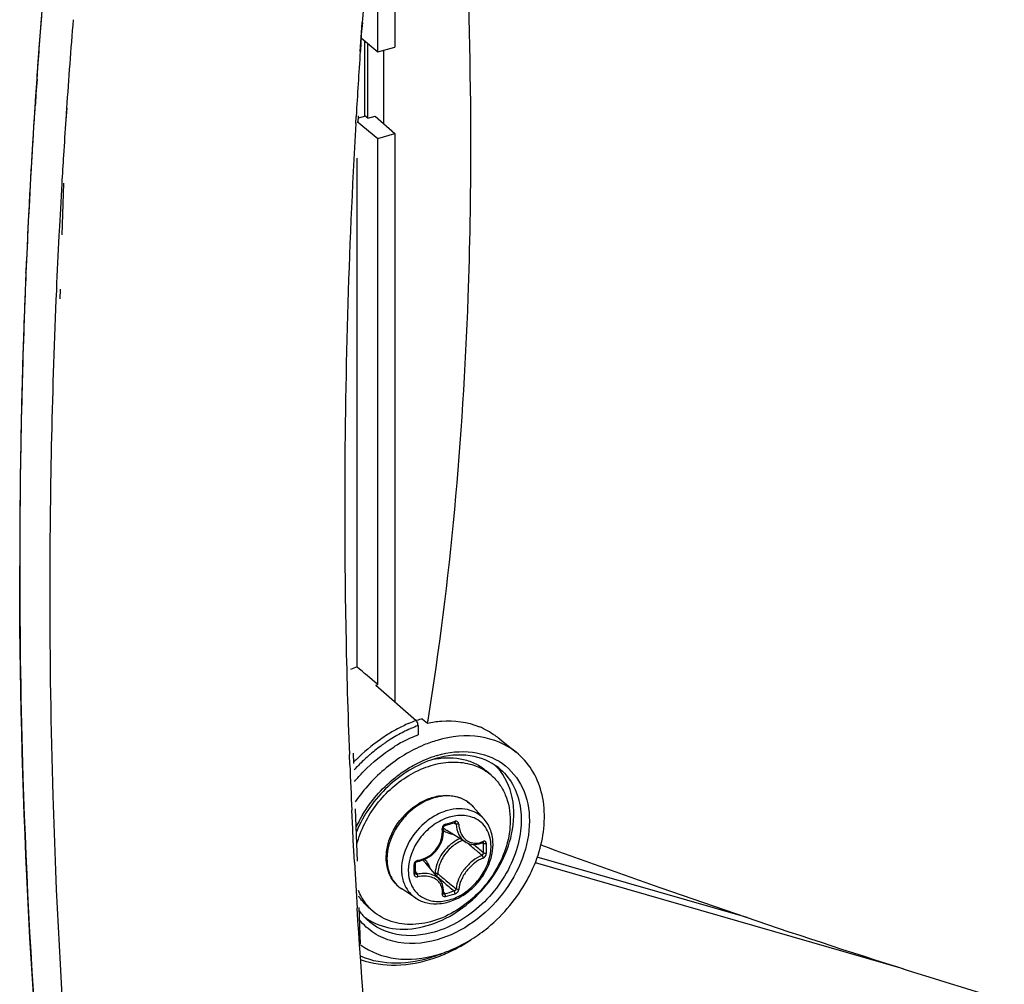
# Model space of a CAD drawing. Header units: millimetres. Extents: x 0 to 420, y 0 to 297.
# Tile 353 of 502: x 328.88 to 333.79, y 191.33 to 196.14. Entities that reach past the tile are written whole.
import ezdxf

# ---------------------------------------------------------------- set-up
doc = ezdxf.new("R2010")
doc.units = ezdxf.units.MM
doc.header["$LTSCALE"] = 23.1
doc.layers.get('0').update_dxf_attribs({"linetype": 'CONTINUOUS'})
doc.layers.add('02___PRT_ALL_AXES', color=7, linetype='CONTINUOUS')

msp = doc.modelspace()

# ---------------------------------------------------------------- linework, layer by layer
at = {"color": 7, "linetype": 'CONTINUOUS'}
for p, q in [((330.7489, 197.6724), (330.7489, 196.0063)), ((330.664, 195.9818), (330.664, 196.858)), ((330.5812, 196.0507), (330.664, 195.9818)), ((330.5978, 195.6617), (330.5978, 196.0369)), ((330.614, 195.6504), (330.614, 196.0234)), ((330.664, 195.9818), (330.7489, 196.0063)), ((330.693, 195.623), (330.693, 195.9902)), ((328.9606, 195.8449), (328.9557, 195.7726)), ((328.9631, 195.8454), (328.9558, 195.7727)), ((328.9557, 195.7726), (328.9522, 195.7201)), ((328.9558, 195.7727), (328.9541, 195.7205)), ((329.1096, 195.7002), (329.1057, 195.6427)), ((329.1116, 195.7006), (329.1058, 195.6427)), ((330.5599, 195.6348), (330.6629, 195.5491)), ((330.567, 195.6529), (330.5978, 195.6617)), ((330.614, 195.6504), (330.5991, 195.6633)), ((330.614, 195.6504), (330.6508, 195.6611)), ((330.6508, 195.6611), (330.7478, 195.5736)), ((330.6629, 195.5491), (330.7478, 195.5736)), ((330.6629, 192.8228), (330.6629, 195.5491)), ((330.7478, 195.5736), (330.7478, 192.7372)), ((330.5599, 192.9098), (330.5599, 195.4517)), ((329.084, 195.2948), (329.0785, 195.1981)), ((329.0856, 195.3234), (329.084, 195.2948)), ((329.0951, 195.3256), (329.0863, 195.0684)), ((329.0785, 195.1981), (329.0739, 195.1115)), ((329.0739, 195.1115), (329.0715, 195.0649)), ((328.9067, 194.8789), (328.9069, 194.8837)), ((328.9073, 194.8791), (328.9076, 194.8838)), ((329.0586, 194.7922), (329.0566, 194.7445)), ((329.0771, 194.7967), (329.0755, 194.7492)), ((328.8756, 193.4087), (328.8757, 193.4149)), ((328.8756, 193.4087), (328.8756, 193.4148)), ((328.8756, 193.413), (328.8756, 193.4087)), ((330.6542, 192.8196), (330.6629, 192.8228)), ((330.6629, 192.8228), (330.6594, 192.8257)), ((330.6542, 192.8196), (330.8543, 192.6433)), ((330.8861, 192.6504), (330.9107, 192.6302)), ((330.9126, 192.6459), (330.91, 192.6307)), ((330.9129, 192.6454), (330.9105, 192.6301)), ((330.9107, 192.6302), (330.9117, 192.6304)), ((330.8642, 192.6173), (330.8642, 192.5711)), ((331.2717, 192.5503), (331.354, 192.4846)), ((331.2293, 192.37), (331.2043, 192.3917)), ((331.1942, 192.1501), (331.1388, 192.2126)), ((330.9903, 192.1076), (330.9906, 192.1092)), ((330.9903, 192.1062), (330.9903, 192.1076)), ((330.9911, 192.0957), (330.9903, 192.1062)), ((330.9906, 192.1092), (330.991, 192.1107)), ((330.991, 192.1107), (330.9917, 192.1122)), ((330.9911, 192.0828), (330.9911, 192.0957)), ((330.9917, 192.1122), (330.9925, 192.1137)), ((330.9925, 192.1137), (330.9935, 192.115)), ((330.9935, 192.115), (330.9947, 192.1162)), ((330.9947, 192.1162), (330.9959, 192.1172)), ((330.9959, 192.1172), (330.9972, 192.118)), ((330.9972, 192.118), (330.9985, 192.1186)), ((330.9985, 192.1186), (330.9991, 192.1188)), ((330.9991, 192.1188), (331.0139, 192.1229)), ((331.1002, 192.0363), (331.0074, 192.0939)), ((331.0139, 192.1229), (331.0228, 192.1254)), ((331.0228, 192.1254), (331.0316, 192.128)), ((331.0316, 192.128), (331.0464, 192.1324)), ((331.0433, 192.1315), (331.0544, 192.1255)), ((331.0453, 192.1304), (331.0482, 192.1288)), ((331.0464, 192.1324), (331.047, 192.1326)), ((331.047, 192.1326), (331.0481, 192.1327)), ((331.0481, 192.1327), (331.049, 192.1326)), ((331.049, 192.1326), (331.0498, 192.1324)), ((331.0498, 192.1324), (331.0501, 192.1323)), ((330.9793, 192.0322), (330.9839, 192.0445)), ((330.9839, 192.0445), (330.9875, 192.0571)), ((330.9875, 192.0571), (330.9899, 192.0699)), ((330.9899, 192.0699), (330.9911, 192.0828)), ((331.1001, 192.0364), (331.1039, 192.0342)), ((330.9409, 191.9782), (330.9504, 191.9876)), ((330.9504, 191.9876), (330.959, 191.9979)), ((330.959, 191.9979), (330.9668, 192.0088)), ((330.9668, 192.0088), (330.9735, 192.0202)), ((330.9735, 192.0202), (330.9793, 192.0322)), ((331.1039, 192.0342), (331.1123, 192.0301)), ((331.1123, 192.0301), (331.1211, 192.027)), ((331.1211, 192.027), (331.1303, 192.025)), ((331.1303, 192.025), (331.1399, 192.0239)), ((331.1399, 192.0239), (331.1496, 192.0239)), ((331.1406, 192.0239), (331.1429, 192.0219)), ((331.1496, 192.0239), (331.1595, 192.025)), ((331.1595, 192.025), (331.1695, 192.0271)), ((331.1695, 192.0271), (331.1795, 192.0302)), ((331.1795, 192.0302), (331.187, 192.0332)), ((331.1841, 192.0321), (331.1911, 192.0283)), ((331.1879, 192.0339), (331.187, 192.0332)), ((331.187, 192.0332), (331.1883, 192.0337)), ((331.1883, 192.0337), (331.1888, 192.0337)), ((330.8568, 191.9374), (330.8582, 191.9382)), ((330.8582, 191.9382), (330.8597, 191.9388)), ((330.8597, 191.9388), (330.8612, 191.9392)), ((330.8612, 191.9392), (330.8616, 191.9393)), ((330.8616, 191.9393), (330.8712, 191.9412)), ((330.8712, 191.9412), (330.8839, 191.9447)), ((330.8839, 191.9447), (330.8963, 191.9493)), ((330.8963, 191.9493), (330.9083, 191.955)), ((330.9083, 191.955), (330.9198, 191.9618)), ((330.9198, 191.9618), (330.9307, 191.9695)), ((330.9307, 191.9695), (330.9409, 191.9782)), ((332.5066, 191.6589), (331.4594, 191.9611)), ((330.8508, 191.9287), (330.851, 191.93)), ((330.8508, 191.9279), (330.8508, 191.9287)), ((330.8509, 191.9092), (330.8508, 191.9279)), ((330.8508, 191.8806), (330.8509, 191.9041)), ((330.8509, 191.9041), (330.8509, 191.9092)), ((330.851, 191.93), (330.8515, 191.9314)), ((330.8515, 191.9314), (330.8522, 191.9328)), ((330.8522, 191.9328), (330.8532, 191.9341)), ((330.8532, 191.9341), (330.8542, 191.9354)), ((330.8542, 191.9354), (330.8555, 191.9365)), ((330.8555, 191.9365), (330.8568, 191.9374)), ((330.9724, 191.8475), (330.9024, 191.9308)), ((331.4492, 191.9333), (333.2841, 191.4036)), ((330.8508, 191.8875), (330.8601, 191.8751)), ((330.8508, 191.8802), (330.8508, 191.8806)), ((330.8509, 191.8794), (330.8508, 191.8802)), ((330.8511, 191.8787), (330.8509, 191.8794)), ((330.8514, 191.8782), (330.8511, 191.8787)), ((330.9494, 191.8802), (330.9458, 191.8792)), ((330.959, 191.8634), (330.9924, 191.8351)), ((330.9772, 191.8412), (330.9724, 191.8474)), ((330.9819, 191.8334), (330.9772, 191.8412)), ((330.8528, 191.7559), (330.783, 191.8017)), ((330.9857, 191.825), (330.9819, 191.8334)), ((330.9885, 191.8161), (330.9857, 191.825)), ((330.9904, 191.8068), (330.9885, 191.8161)), ((330.9912, 191.7972), (330.9904, 191.8068)), ((330.9911, 191.7873), (330.9912, 191.7972)), ((330.9902, 191.7793), (330.9911, 191.7784)), ((330.9903, 191.7801), (330.9911, 191.7873)), ((330.9903, 191.7796), (330.9903, 191.7801)), ((330.9903, 191.7792), (330.9903, 191.7796)), ((330.9903, 191.7792), (330.9903, 191.7792)), ((330.9903, 191.7792), (330.9903, 191.7791)), ((330.9903, 191.7791), (330.9903, 191.7792)), ((330.9909, 191.7863), (330.9969, 191.7781)), ((330.9911, 191.7784), (330.992, 191.7779)), ((330.6401, 191.6897), (330.6151, 191.7113))]:
    msp.add_line(p, q, dxfattribs=at)
for centre, radius, start, end in [((364.8163, 193.3629), 35.9416, 175.3877, 177.57499), ((365.3554, 193.3251), 36.4819, 175.54426, 176.03945), ((365.5481, 193.1921), 36.5248, 175.36628, 176.06254), ((364.8446, 193.3588), 35.97, 176.23604, 177.17229), ((365.2259, 193.2145), 36.2017, 176.15396, 176.43364), ((365.0834, 193.2234), 36.059, 176.43367, 176.6612), ((364.4613, 193.3784), 35.5862, 177.17322, 177.58393), ((364.6597, 193.2462), 35.6346, 177.07458, 177.51343), ((363.5686, 193.4108), 34.6929, 177.57466, 179.99329), ((364.2421, 193.3876), 35.3668, 177.58399, 177.93682), ((363.7942, 193.2781), 34.7686, 177.58281, 179.99175), ((363.5424, 193.4094), 34.6668, 177.93108, 179.99393), ((330.8155, 192.21), 0.7451, 110.0643, 112.7547), ((331.1251, 191.9247), 0.7679, 113.8944, 114.1158), ((331.1239, 191.9273), 0.7651, 113.573, 113.8944), ((331.1174, 191.9426), 0.7484, 110.8926, 113.5819), ((331.1109, 191.9591), 0.7307, 110.5579, 110.8833), ((331.0056, 192.0765), 0.5862, 104.6838, 104.9173), ((331.0038, 192.0837), 0.5787, 103.1889, 104.6864), ((331.0008, 192.0965), 0.5656, 101.6934, 103.189), ((331.1596, 191.8589), 0.8423, 120.9073, 122.2191), ((331.1525, 191.8721), 0.7993, 116.6619, 122.3502), ((331.146, 191.8822), 0.8153, 116.5352, 120.9251), ((331.1305, 191.9128), 0.781, 114.1217, 116.52), ((331.1359, 191.9043), 0.7631, 114.9497, 116.6307), ((331.1306, 191.9157), 0.7505, 113.9579, 114.948), ((331.128, 191.9215), 0.7442, 113.6991, 113.9569), ((331.121, 191.9377), 0.7266, 110.6981, 113.7104), ((331.1964, 191.8065), 0.9064, 125.0439, 135.0696), ((331.1697, 191.8432), 0.861, 122.2246, 124.9889), ((331.1764, 191.8342), 0.8441, 123.9262, 125.0803), ((331.1697, 191.8442), 0.8321, 122.3222, 123.9275), ((331.1332, 191.8857), 0.7366, 118.1958, 120.9419), ((331.1126, 191.9252), 0.692, 111.0355, 118.2431), ((331.191, 191.8141), 0.869, 125.5962, 130.4825), ((331.1802, 191.8288), 0.8507, 125.0795, 125.5803), ((331.1415, 191.8716), 0.7529, 120.9352, 121.9544), ((331.2131, 191.7889), 0.9306, 135.6622, 135.9693), ((331.2123, 191.7897), 0.9295, 135.0275, 135.6622), ((331.2077, 191.7945), 0.8947, 130.8786, 135.0595), ((331.2013, 191.8017), 0.8851, 130.4688, 130.8718), ((331.088, 191.9852), 0.4869, 106.1133, 107.3158), ((331.0236, 192.0523), 0.4052, 99.9925, 101.4518), ((331.1033, 191.9712), 0.518, 106.1134, 107.3858), ((331.2152, 191.787), 0.9053, 135.7426, 137.7169), ((331.2301, 191.7739), 0.8217, 129.661, 145.7295), ((331.2135, 191.7886), 0.903, 135.0541, 135.7422), ((331.0629, 192.1778), 0.2542, 49.1138, 56.5118), ((331.0516, 192.2156), 0.2831, 42.6059, 46.1215), ((331.0506, 192.2147), 0.2844, 41.9998, 42.6077), ((331.0236, 192.1105), 0.1539, 50.5352, 52.3899), ((331.0237, 192.1107), 0.1537, 47.2036, 50.5349), ((331.0232, 192.1102), 0.1545, 41.5302, 47.1948), ((331.1572, 191.8283), 0.6654, 151.207, 154.5529), ((331.1671, 191.8229), 0.6767, 148.9151, 151.2116), ((330.469, 194.0583), 2.0045, 285.3931, 286.8075), ((331.0898, 191.9269), 0.2433, 109.0774, 109.2293), ((331.1484, 191.8326), 0.6557, 154.5601, 154.8183), ((331.0547, 192.1702), 0.0898, 224.1498, 225.1349), ((331.0549, 192.1705), 0.0901, 225.1677, 238.1926), ((331.1558, 191.8685), 0.202, 114.0645, 126.4053), ((331.1454, 192.1366), 0.1071, 290.317, 292.2631), ((331.1442, 192.1396), 0.1103, 292.2624, 294.0755), ((331.1696, 191.8506), 0.2113, 135.0983, 148.1044), ((323.0032, 182.4622), 12.5417, 49.56104, 49.72441), ((323.7383, 183.3236), 11.4092, 49.26308, 49.56466), ((323.1598, 182.5256), 12.4061, 49.65654, 49.94798), ((329.7259, 192.0046), 1.4654, 0.0023, 0.9288), ((329.7745, 192.0046), 1.4168, 359.0554, 0.003), ((329.7276, 192.0037), 1.4783, 0.0024, 0.9289), ((329.7767, 192.0037), 1.4292, 359.0555, 0.003), ((330.8669, 191.9235), 0.0216, 99.0638, 106.7637), ((330.8333, 191.8729), 0.0902, 40.0257, 53.8865), ((328.7035, 191.8993), 2.1407, 0.0023, 0.6425), ((328.7835, 191.8993), 2.0607, 359.3452, 0.0019), ((330.8181, 191.8725), 0.1114, 16.5086, 23.3442), ((330.8481, 191.8806), 0.00271, 351.6033, 359.3214), ((338.6152, 200.9644), 11.8794, 229.89404, 230.16205), ((337.6668, 199.8272), 10.3986, 230.16047, 230.51372), ((338.1053, 200.2567), 11.0235, 229.81565, 230.16603), ((330.6221, 193.1652), 1.4368, 285.1211, 287.0773), ((330.6228, 193.1633), 1.4495, 285.1302, 287.0863), ((330.8066, 191.8819), 0.2543, 221.708, 229.0965), ((330.7675, 191.8876), 0.2831, 232.7252, 236.2895), ((330.769, 191.8898), 0.2856, 236.2886, 238.5626), ((330.7082, 192.1459), 0.7289, 288.8373, 292.1284), ((330.7222, 192.1261), 0.6971, 288.6319, 289.9706), ((330.717, 192.1404), 0.7124, 289.972, 291.7223)]:
    msp.add_arc(centre, radius, start, end, dxfattribs=at)
msp.add_ellipse((318.7975, 202.0886), major_axis=(26.696, -22.2233), ratio=0.015014, start_param=1.122904, end_param=1.127061, dxfattribs=at)
for points, knots in [([(330.9358, 198.5663), (330.9671, 198.3048), (331.0747, 197.2907), (331.1263, 196.2703), (331.1263, 195.5139)], [0, 0, 0, 0, 0.258242, 1, 1, 1, 1]), ([(331.1263, 195.5139), (331.1263, 195.2609), (331.1099, 194.3018), (331.0257, 193.3428), (330.9129, 192.6454)], [0, 0, 0, 0, 0.263653, 1, 1, 1, 1]), ([(328.8756, 193.4087), (328.8757, 193.0592), (328.8971, 191.6755), (329.005, 190.2929), (329.1375, 189.2671)], [0, 0, 0, 0, 0.252556, 1, 1, 1, 1]), ([(331.5331, 180.9694), (331.0915, 181.8953), (330.3129, 183.8287), (329.191, 187.9555), (328.8759, 191.2167), (328.8756, 193.4087)], [0, 0, 0, 0, 0.240249, 0.48664, 1, 1, 1, 1]), ([(329.0256, 193.2831), (329.0256, 192.9445), (329.0455, 191.6074), (329.1461, 190.2712), (329.2693, 189.2802)], [0, 0, 0, 0, 0.25321, 1, 1, 1, 1]), ([(330.8642, 192.6173), (330.8642, 192.6247), (330.8615, 192.6344), (330.8558, 192.642), (330.8543, 192.6433)], [0, 0, 0, 0, 0.786277, 1, 1, 1, 1]), ([(330.9117, 192.6304), (330.9343, 192.6351), (331.0207, 192.6474), (331.1114, 192.6362), (331.1708, 192.612)], [0, 0, 0, 0, 0.265332, 1, 1, 1, 1]), ([(331.2717, 192.5503), (331.2642, 192.5563), (331.2325, 192.5799), (331.1979, 192.5994), (331.1708, 192.612)], [0, 0, 0, 0, 0.242718, 1, 1, 1, 1]), ([(330.9596, 192.5438), (330.9372, 192.5374), (330.8459, 192.5052), (330.7621, 192.4532), (330.7056, 192.4065)], [0, 0, 0, 0, 0.241157, 1, 1, 1, 1]), ([(331.3539, 192.4846), (331.3033, 192.5251), (331.1695, 192.5793), (331.0287, 192.5638), (330.9596, 192.5438)], [0, 0, 0, 0, 0.473905, 1, 1, 1, 1]), ([(330.5474, 192.3382), (330.5614, 192.3552), (330.6195, 192.4201), (330.6878, 192.476), (330.743, 192.5105)], [0, 0, 0, 0, 0.252887, 1, 1, 1, 1]), ([(330.9596, 192.4688), (331.0163, 192.4851), (331.1313, 192.4985), (331.2929, 192.4408), (331.3999, 192.3088), (331.432, 192.1341), (331.393, 191.9463), (331.262, 191.7147), (331.0872, 191.5845), (330.9597, 191.5476)], [0, 0, 0, 0, 0.121621, 0.231441, 0.339036, 0.455715, 0.58604, 0.726441, 1, 1, 1, 1]), ([(331.4778, 192.0219), (331.4987, 192.1079), (331.5041, 192.244), (331.4378, 192.4002), (331.3842, 192.4605), (331.3539, 192.4846)], [0, 0, 0, 0, 0.528761, 0.769032, 1, 1, 1, 1]), ([(330.9431, 192.45), (330.8584, 192.4236), (330.6993, 192.3245), (330.5919, 192.1722), (330.5564, 192.0874)], [0, 0, 0, 0, 0.49105, 1, 1, 1, 1]), ([(330.5587, 192.0241), (330.5771, 192.0965), (330.6479, 192.2349), (330.7914, 192.362), (330.9257, 192.4212), (331.0261, 192.4396), (331.1215, 192.4309), (331.1785, 192.4061), (331.2031, 192.3899)], [0, 0, 0, 0, 0.265735, 0.535891, 0.664048, 0.783853, 0.895096, 1, 1, 1, 1]), ([(330.8048, 192.3973), (330.8163, 192.4047), (330.8618, 192.4321), (330.9109, 192.4537), (330.9486, 192.4655)], [0, 0, 0, 0, 0.256627, 1, 1, 1, 1]), ([(331.265, 192.4074), (331.2254, 192.439), (331.1194, 192.4816), (331.0082, 192.4689), (330.9529, 192.4529)], [0, 0, 0, 0, 0.468572, 1, 1, 1, 1]), ([(330.9533, 192.4514), (330.9986, 192.4593), (331.0686, 192.4594), (331.1526, 192.4293), (331.1884, 192.4054), (331.2043, 192.3917)], [0, 0, 0, 0, 0.519585, 0.76284, 1, 1, 1, 1]), ([(330.5876, 192.1723), (330.6283, 192.2398), (330.6985, 192.3212), (330.783, 192.3832), (330.8048, 192.3973)], [0, 0, 0, 0, 0.752116, 1, 1, 1, 1]), ([(331.265, 192.4074), (331.2934, 192.3847), (331.3429, 192.3259), (331.3806, 192.2137), (331.3817, 192.0873), (331.3348, 191.9104), (331.1992, 191.7136), (331.0333, 191.6117), (330.9451, 191.5863)], [0, 0, 0, 0, 0.104524, 0.214592, 0.333967, 0.462949, 0.735941, 1, 1, 1, 1]), ([(331.3315, 192.0755), (331.3444, 192.1351), (331.35, 192.2542), (331.2984, 192.3645), (331.262, 192.405)], [0, 0, 0, 0, 0.52857, 1, 1, 1, 1]), ([(331.2293, 192.37), (331.2445, 192.3569), (331.2721, 192.3264), (331.3131, 192.2519), (331.3244, 192.1862), (331.3244, 192.1424)], [0, 0, 0, 0, 0.238021, 0.481682, 1, 1, 1, 1]), ([(331.1175, 192.2325), (331.1012, 192.245), (331.0618, 192.2641), (330.9944, 192.2695), (330.9237, 192.2531), (330.8555, 192.2169), (330.7952, 192.164), (330.7335, 192.0799), (330.709, 192.0023), (330.709, 191.9522)], [0, 0, 0, 0, 0.104897, 0.216899, 0.338904, 0.47012, 0.607003, 0.744549, 1, 1, 1, 1]), ([(330.7137, 192.0227), (330.7263, 192.0724), (330.7775, 192.166), (330.8627, 192.23), (330.9102, 192.2495)], [0, 0, 0, 0, 0.499995, 1, 1, 1, 1]), ([(330.9102, 192.2495), (330.9307, 192.258), (330.9727, 192.27), (331.0364, 192.2704), (331.0945, 192.2518), (331.126, 192.227), (331.1388, 192.2126)], [0, 0, 0, 0, 0.270574, 0.524505, 0.765155, 1, 1, 1, 1]), ([(331.1247, 192.1943), (331.1071, 192.1997), (331.0683, 192.2047), (331.0088, 192.1953), (330.9496, 192.1704), (330.8761, 192.1189), (330.8062, 192.0304), (330.7818, 191.9425), (330.7818, 191.9002)], [0, 0, 0, 0, 0.108641, 0.225762, 0.35139, 0.483442, 0.751147, 1, 1, 1, 1]), ([(331.1942, 192.1501), (331.1851, 192.1603), (331.1637, 192.1786), (331.1381, 192.1902), (331.1247, 192.1943)], [0, 0, 0, 0, 0.49562, 1, 1, 1, 1]), ([(331.3244, 192.1424), (331.3244, 192.0583), (331.2825, 191.9279), (331.1777, 191.788), (331.0754, 191.7007), (330.9604, 191.6425), (330.8419, 191.6184), (330.7299, 191.6318), (330.666, 191.6672), (330.6401, 191.6897)], [0, 0, 0, 0, 0.256473, 0.394543, 0.531644, 0.662632, 0.784011, 0.89531, 1, 1, 1, 1]), ([(331.0097, 192.1567), (330.9828, 192.1473), (330.9308, 192.1182), (330.8503, 192.0368), (330.8156, 191.9504), (330.8156, 191.8945)], [0, 0, 0, 0, 0.249772, 0.51087, 1, 1, 1, 1]), ([(331.1436, 192.1562), (331.1239, 192.1648), (331.078, 192.1734), (331.0327, 192.1646), (331.0103, 192.1569)], [0, 0, 0, 0, 0.475896, 1, 1, 1, 1]), ([(331.0487, 192.1394), (331.0487, 192.1385), (331.0489, 192.1362), (331.048, 192.1329), (331.0464, 192.1324)], [0, 0, 0, 0, 0.339767, 1, 1, 1, 1]), ([(331.0678, 192.1253), (331.0675, 192.1298), (331.0643, 192.137), (331.0555, 192.1405), (331.0509, 192.1401), (331.0487, 192.1394)], [0, 0, 0, 0, 0.502703, 0.74499, 1, 1, 1, 1]), ([(331.2286, 192.0138), (331.2286, 192.0294), (331.2251, 192.0598), (331.2083, 192.1015), (331.1807, 192.1352), (331.1564, 192.1505), (331.1436, 192.1562)], [0, 0, 0, 0, 0.267263, 0.518158, 0.759229, 1, 1, 1, 1]), ([(331.2385, 192.0249), (331.2385, 192.048), (331.2317, 192.0934), (331.2087, 192.1336), (331.1942, 192.1501)], [0, 0, 0, 0, 0.512429, 1, 1, 1, 1]), ([(330.8635, 191.9448), (330.8812, 191.9477), (330.9163, 191.9608), (330.958, 191.9979), (330.9836, 192.0472), (330.987, 192.084), (330.985, 192.1014)], [0, 0, 0, 0, 0.24849, 0.504031, 0.757203, 1, 1, 1, 1]), ([(331.0011, 192.1257), (330.9962, 192.1243), (330.9873, 192.1174), (330.9844, 192.1065), (330.985, 192.1014)], [0, 0, 0, 0, 0.497141, 1, 1, 1, 1]), ([(330.985, 192.1013), (330.9864, 192.1018), (330.9885, 192.1025), (330.9904, 192.1046), (330.9903, 192.1055)], [0, 0, 0, 0, 0.63264, 1, 1, 1, 1]), ([(330.991, 192.0938), (330.9943, 192.0914), (331.0083, 192.0824), (331.0246, 192.0772), (331.037, 192.0754)], [0, 0, 0, 0, 0.245283, 1, 1, 1, 1]), ([(331.0011, 192.1257), (331.0012, 192.1248), (331.0013, 192.1225), (331.0006, 192.1192), (330.9991, 192.1188)], [0, 0, 0, 0, 0.348, 1, 1, 1, 1]), ([(331.0544, 192.1255), (331.0543, 192.1262), (331.0538, 192.1289), (331.0519, 192.1313), (331.0501, 192.1323)], [0, 0, 0, 0, 0.264576, 1, 1, 1, 1]), ([(331.0544, 192.1255), (331.0554, 192.1072), (331.0629, 192.0726), (331.0864, 192.0449), (331.1001, 192.0364)], [0, 0, 0, 0, 0.531229, 1, 1, 1, 1]), ([(331.0678, 192.1252), (331.0655, 192.1246), (331.061, 192.1242), (331.0563, 192.1246), (331.0544, 192.1255)], [0, 0, 0, 0, 0.5364, 1, 1, 1, 1]), ([(331.0678, 192.1253), (331.0685, 192.1129), (331.0729, 192.0891), (331.0892, 192.0582), (331.1143, 192.0368), (331.1351, 192.0311), (331.1453, 192.0304)], [0, 0, 0, 0, 0.279104, 0.533854, 0.769255, 1, 1, 1, 1]), ([(330.9097, 191.6185), (331.012, 191.6481), (331.1996, 191.7734), (331.3086, 191.9702), (331.3315, 192.0755)], [0, 0, 0, 0, 0.496993, 1, 1, 1, 1]), ([(331.0874, 192.0443), (331.0813, 192.042), (331.0565, 192.0308), (331.0344, 192.0142), (331.0199, 191.9997)], [0, 0, 0, 0, 0.242416, 1, 1, 1, 1]), ([(331.1453, 192.0304), (331.1484, 192.0302), (331.161, 192.0301), (331.1737, 192.0329), (331.1826, 192.0362)], [0, 0, 0, 0, 0.242499, 1, 1, 1, 1]), ([(331.1892, 192.0389), (331.1893, 192.0383), (331.1893, 192.0366), (331.1887, 192.0347), (331.1879, 192.0339)], [0, 0, 0, 0, 0.296838, 1, 1, 1, 1]), ([(331.2057, 192.0277), (331.2056, 192.0317), (331.2032, 192.0384), (331.1951, 192.0408), (331.1912, 192.0397), (331.1892, 192.0389)], [0, 0, 0, 0, 0.500392, 0.734456, 1, 1, 1, 1]), ([(330.7054, 191.9579), (330.7054, 191.9632), (330.7061, 191.985), (330.7097, 192.0067), (330.7137, 192.0227)], [0, 0, 0, 0, 0.244438, 1, 1, 1, 1]), ([(330.8396, 191.805), (330.85, 191.7882), (330.879, 191.7584), (330.939, 191.7369), (331.0068, 191.74), (331.0749, 191.7659), (331.1371, 191.8114), (331.2019, 191.8891), (331.2286, 191.9649), (331.2286, 192.0138)], [0, 0, 0, 0, 0.105488, 0.213714, 0.331476, 0.460622, 0.598286, 0.738716, 1, 1, 1, 1]), ([(330.8528, 191.7559), (330.8699, 191.7446), (330.9097, 191.7283), (330.9753, 191.7256), (331.042, 191.7429), (331.1051, 191.7778), (331.1603, 191.8275), (331.2166, 191.906), (331.2385, 191.9782), (331.2385, 192.0249)], [0, 0, 0, 0, 0.11076, 0.226584, 0.349536, 0.479279, 0.613227, 0.747471, 1, 1, 1, 1]), ([(331.0359, 192.0311), (331.028, 192.0253), (330.998, 191.9999), (330.9748, 191.9665), (330.9634, 191.9395)], [0, 0, 0, 0, 0.251119, 1, 1, 1, 1]), ([(331.1911, 192.0283), (331.1911, 192.0289), (331.1911, 192.0309), (331.19, 192.033), (331.1887, 192.0337)], [0, 0, 0, 0, 0.295427, 1, 1, 1, 1]), ([(331.2057, 192.0277), (331.2033, 192.0267), (331.1982, 192.0261), (331.1931, 192.027), (331.1911, 192.0283)], [0, 0, 0, 0, 0.520163, 1, 1, 1, 1]), ([(331.4089, 191.8461), (331.4166, 191.8602), (331.4451, 191.9164), (331.4667, 191.9763), (331.4778, 192.0219)], [0, 0, 0, 0, 0.255425, 1, 1, 1, 1]), ([(331.4772, 192.0217), (331.6763, 191.949), (332.4419, 191.6746), (333.2149, 191.4203), (333.7908, 191.247)], [0, 0, 0, 0, 0.260534, 1, 1, 1, 1]), ([(330.783, 191.8017), (330.7708, 191.8097), (330.7484, 191.8293), (330.7148, 191.88), (330.7054, 191.927), (330.7054, 191.9579)], [0, 0, 0, 0, 0.241984, 0.486768, 1, 1, 1, 1]), ([(330.709, 191.9522), (330.709, 191.9222), (330.7179, 191.8768), (330.7501, 191.828), (330.7714, 191.8093), (330.783, 191.8017)], [0, 0, 0, 0, 0.517982, 0.760912, 1, 1, 1, 1]), ([(330.8607, 191.9442), (330.8561, 191.9428), (330.8478, 191.9373), (330.844, 191.9278), (330.8441, 191.9233)], [0, 0, 0, 0, 0.515676, 1, 1, 1, 1]), ([(330.8635, 191.9448), (330.8635, 191.9435), (330.8635, 191.9416), (330.8623, 191.9394), (330.8616, 191.9393)], [0, 0, 0, 0, 0.650306, 1, 1, 1, 1]), ([(330.9204, 191.9166), (330.919, 191.9198), (330.9131, 191.932), (330.9046, 191.9429), (330.8973, 191.9498)], [0, 0, 0, 0, 0.255247, 1, 1, 1, 1]), ([(330.9634, 191.9395), (330.9614, 191.9346), (330.9543, 191.9155), (330.9501, 191.8953), (330.9494, 191.8802)], [0, 0, 0, 0, 0.258896, 1, 1, 1, 1]), ([(330.9902, 191.9622), (330.9861, 191.9556), (330.9719, 191.9297), (330.9636, 191.9002), (330.9625, 191.8784)], [0, 0, 0, 0, 0.261592, 1, 1, 1, 1]), ([(331.1838, 191.9685), (331.1671, 191.9624), (331.1345, 191.9431), (331.0943, 191.9025), (331.0653, 191.8544), (331.0555, 191.8187), (331.0544, 191.8018)], [0, 0, 0, 0, 0.24174, 0.507568, 0.769195, 1, 1, 1, 1]), ([(331.1892, 191.956), (331.1737, 191.9501), (331.1432, 191.9318), (331.1057, 191.8937), (331.0784, 191.8486), (331.0689, 191.8153), (331.0678, 191.7995)], [0, 0, 0, 0, 0.241461, 0.507728, 0.769702, 1, 1, 1, 1]), ([(331.1838, 191.9685), (331.1849, 191.969), (331.189, 191.972), (331.1913, 191.9774), (331.1911, 191.9812)], [0, 0, 0, 0, 0.233629, 1, 1, 1, 1]), ([(331.1892, 191.956), (331.1894, 191.9596), (331.1878, 191.9644), (331.1847, 191.9679), (331.1838, 191.9685)], [0, 0, 0, 0, 0.766459, 1, 1, 1, 1]), ([(331.1892, 191.956), (331.1915, 191.9569), (331.2, 191.9623), (331.2056, 191.9725), (331.2057, 191.9802)], [0, 0, 0, 0, 0.2401, 1, 1, 1, 1]), ([(331.2057, 191.9802), (331.2033, 191.9791), (331.1982, 191.9786), (331.1931, 191.9798), (331.1911, 191.9812)], [0, 0, 0, 0, 0.516682, 1, 1, 1, 1]), ([(330.7818, 191.9002), (330.7818, 191.8929), (330.7831, 191.8651), (330.7902, 191.8373), (330.7989, 191.8186)], [0, 0, 0, 0, 0.261199, 1, 1, 1, 1]), ([(330.8156, 191.8945), (330.8156, 191.8784), (330.8193, 191.847), (330.8316, 191.8178), (330.8396, 191.805)], [0, 0, 0, 0, 0.516185, 1, 1, 1, 1]), ([(330.8441, 191.9233), (330.845, 191.9235), (330.8476, 191.9241), (330.8508, 191.9261), (330.8508, 191.9279)], [0, 0, 0, 0, 0.335626, 1, 1, 1, 1]), ([(330.8441, 191.8758), (330.845, 191.8759), (330.8475, 191.8765), (330.8505, 191.8784), (330.8507, 191.8802)], [0, 0, 0, 0, 0.321323, 1, 1, 1, 1]), ([(330.8441, 191.8758), (330.8441, 191.8736), (330.845, 191.8691), (330.8511, 191.8619), (330.859, 191.861), (330.8635, 191.862)], [0, 0, 0, 0, 0.245151, 0.483798, 1, 1, 1, 1]), ([(330.8514, 191.8782), (330.8524, 191.877), (330.8551, 191.875), (330.8585, 191.8748), (330.8601, 191.8751)], [0, 0, 0, 0, 0.481798, 1, 1, 1, 1]), ([(330.9724, 191.8475), (330.9666, 191.8543), (330.9519, 191.8665), (330.9244, 191.8771), (330.8929, 191.8803), (330.8711, 191.8775), (330.8601, 191.8751)], [0, 0, 0, 0, 0.222882, 0.461558, 0.720944, 1, 1, 1, 1]), ([(330.8635, 191.862), (330.8635, 191.8644), (330.8627, 191.8689), (330.8613, 191.8733), (330.8601, 191.8751)], [0, 0, 0, 0, 0.526671, 1, 1, 1, 1]), ([(330.9758, 191.8265), (330.971, 191.8344), (330.9578, 191.849), (330.9303, 191.8623), (330.8978, 191.867), (330.875, 191.8645), (330.8635, 191.862)], [0, 0, 0, 0, 0.221381, 0.457911, 0.717649, 1, 1, 1, 1]), ([(330.9494, 191.8803), (330.9517, 191.8808), (330.9562, 191.8809), (330.9607, 191.8796), (330.9625, 191.8784)], [0, 0, 0, 0, 0.526419, 1, 1, 1, 1]), ([(330.9494, 191.8803), (330.9494, 191.8797), (330.9495, 191.8773), (330.9501, 191.875), (330.9507, 191.8733)], [0, 0, 0, 0, 0.234277, 1, 1, 1, 1]), ([(330.9549, 191.8682), (330.9579, 191.8697), (330.9611, 191.8732), (330.9624, 191.8774), (330.9625, 191.8784)], [0, 0, 0, 0, 0.762591, 1, 1, 1, 1]), ([(331.1314, 191.5504), (331.16, 191.5683), (331.2702, 191.6482), (331.3598, 191.7564), (331.4089, 191.8461)], [0, 0, 0, 0, 0.248035, 1, 1, 1, 1]), ([(330.6167, 191.7127), (330.6115, 191.7186), (330.5914, 191.7434), (330.5759, 191.7718), (330.5671, 191.7942)], [0, 0, 0, 0, 0.246493, 1, 1, 1, 1]), ([(330.7989, 191.8186), (330.8049, 191.8059), (330.82, 191.7821), (330.8412, 191.7634), (330.8528, 191.7559)], [0, 0, 0, 0, 0.504391, 1, 1, 1, 1]), ([(330.985, 191.7756), (330.9862, 191.7845), (330.9862, 191.8023), (330.9801, 191.8192), (330.9758, 191.8265)], [0, 0, 0, 0, 0.513521, 1, 1, 1, 1]), ([(331.0441, 191.7917), (331.0453, 191.792), (331.0499, 191.7939), (331.054, 191.7982), (331.0544, 191.8018)], [0, 0, 0, 0, 0.265099, 1, 1, 1, 1]), ([(331.0487, 191.7778), (331.049, 191.7803), (331.0481, 191.7854), (331.0458, 191.79), (331.0441, 191.7917)], [0, 0, 0, 0, 0.50766, 1, 1, 1, 1]), ([(331.0487, 191.7778), (331.0511, 191.7785), (331.0599, 191.7829), (331.0672, 191.7922), (331.0678, 191.7995)], [0, 0, 0, 0, 0.257299, 1, 1, 1, 1]), ([(331.0678, 191.7995), (331.0644, 191.7984), (331.0592, 191.7986), (331.0552, 191.8011), (331.0544, 191.8018)], [0, 0, 0, 0, 0.768189, 1, 1, 1, 1]), ([(330.6151, 191.7114), (330.6016, 191.723), (330.5852, 191.7406), (330.5715, 191.7602), (330.5682, 191.7652)], [0, 0, 0, 0, 0.747846, 1, 1, 1, 1]), ([(330.985, 191.7756), (330.9847, 191.7737), (330.9849, 191.7697), (330.99, 191.763), (330.9971, 191.763), (331.0011, 191.7641)], [0, 0, 0, 0, 0.250198, 0.477776, 1, 1, 1, 1]), ([(330.985, 191.7756), (330.9857, 191.7758), (330.9879, 191.7765), (330.9901, 191.7784), (330.9903, 191.7801)], [0, 0, 0, 0, 0.303916, 1, 1, 1, 1]), ([(330.992, 191.7779), (330.9924, 191.7778), (330.994, 191.7774), (330.9957, 191.7777), (330.9969, 191.7781)], [0, 0, 0, 0, 0.220787, 1, 1, 1, 1]), ([(331.0011, 191.7641), (331.0014, 191.7666), (331.0006, 191.7716), (330.9986, 191.7763), (330.9969, 191.7781)], [0, 0, 0, 0, 0.510568, 1, 1, 1, 1]), ([(330.9597, 191.5476), (330.8888, 191.5272), (330.7742, 191.5194), (330.6426, 191.5758), (330.5919, 191.6221), (330.5714, 191.6483)], [0, 0, 0, 0, 0.523683, 0.764163, 1, 1, 1, 1]), ([(330.9451, 191.5863), (330.8853, 191.569), (330.7627, 191.5567), (330.649, 191.6107), (330.6082, 191.649)], [0, 0, 0, 0, 0.526815, 1, 1, 1, 1]), ([(330.62, 191.646), (330.6602, 191.6214), (330.7589, 191.5912), (330.8598, 191.6041), (330.9097, 191.6185)], [0, 0, 0, 0, 0.475533, 1, 1, 1, 1]), ([(330.9597, 191.4726), (330.9745, 191.4768), (331.0342, 191.4966), (331.091, 191.5251), (331.1314, 191.5504)], [0, 0, 0, 0, 0.243234, 1, 1, 1, 1]), ([(330.9828, 191.4707), (330.9956, 191.4759), (331.0472, 191.4985), (331.0962, 191.5267), (331.1314, 191.5505)], [0, 0, 0, 0, 0.245649, 1, 1, 1, 1]), ([(330.5769, 191.523), (330.6275, 191.486), (330.7575, 191.4376), (330.893, 191.4533), (330.9597, 191.4726)], [0, 0, 0, 0, 0.474369, 1, 1, 1, 1]), ([(330.5792, 191.4653), (330.6339, 191.443), (330.7595, 191.4213), (330.8835, 191.4448), (330.9449, 191.4655)], [0, 0, 0, 0, 0.476792, 1, 1, 1, 1]), ([(330.5798, 191.4485), (330.6353, 191.4286), (330.7603, 191.4109), (330.883, 191.4353), (330.9436, 191.456)], [0, 0, 0, 0, 0.479525, 1, 1, 1, 1])]:
    msp.add_open_spline(points, degree=3, knots=knots, dxfattribs=at)
msp.add_open_spline([(330.5708, 191.6923), (330.5817, 191.6767), (330.5943, 191.662), (330.6082, 191.649)], degree=3, dxfattribs=at)
at = {"layer": '02___PRT_ALL_AXES', "color": 7, "linetype": 'CONTINUOUS'}
for p, q in [((330.5819, 196.0705), (330.588, 196.1293)), ((330.5823, 196.0796), (330.5858, 196.1289)), ((330.5757, 195.9841), (330.5823, 196.0796)), ((330.5788, 195.9848), (330.5819, 196.0705)), ((330.5532, 195.6241), (330.5553, 195.66)), ((330.5661, 195.6271), (330.5674, 195.6628)), ((330.5443, 192.4284), (330.5424, 192.4805)), ((330.5235, 192.4216), (330.5215, 192.4736)), ((330.538, 192.102), (330.5334, 192.1958)), ((330.5621, 191.9405), (330.5526, 192.2023)), ((330.5409, 192.0444), (330.538, 192.102)), ((330.5437, 191.9919), (330.5409, 192.0444)), ((330.5468, 191.9353), (330.5437, 191.9919)), ((330.5643, 191.6447), (330.5604, 191.7062)), ((330.5771, 191.5261), (330.5704, 191.7097)), ((330.5684, 191.5825), (330.5643, 191.6447)), ((330.5724, 191.5244), (330.5684, 191.5825))]:
    msp.add_line(p, q, dxfattribs=at)
for centre, radius, start, end in [((366.37, 193.5429), 35.8775, 172.00239, 175.86672), ((365.0881, 193.6455), 34.5915, 176.12345, 176.66131), ((364.0079, 193.6992), 33.51, 176.70702, 179.98472), ((362.6158, 193.7052), 32.1179, 179.99473, 182.19752), ((362.0092, 193.6846), 31.511, 182.29722, 182.70805), ((361.6166, 193.6644), 31.1178, 183.18534, 183.60791)]:
    msp.add_arc(centre, radius, start, end, dxfattribs=at)
msp.add_open_spline([(331.8988, 184.6448), (331.719, 185.1872), (331.0576, 187.4318), (330.694, 189.7611), (330.5724, 191.5244)], degree=3, knots=[0, 0, 0, 0, 0.244311, 1, 1, 1, 1], dxfattribs=at)

doc.saveas('drawing.dxf')
